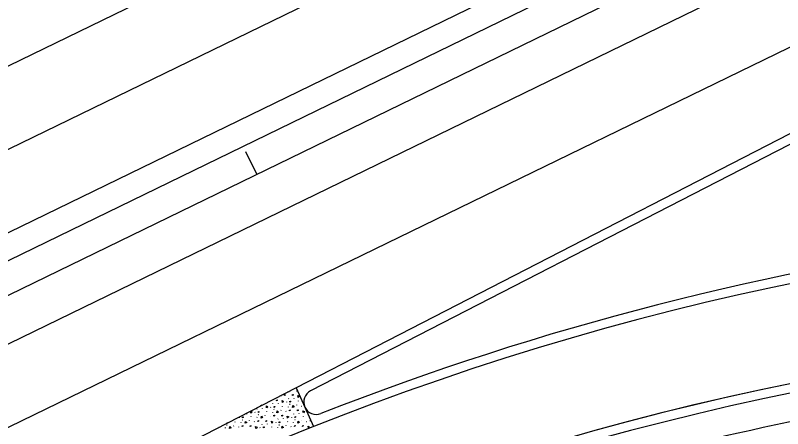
# Model space of a CAD drawing. Extents: x 2338610 to 2351914, y 366540 to 376484.
# Drawn here: x 2348825.4 to 2348948.1, y 367758.4 to 367824.6 of the extents above; entities that cross this region are included whole.
import ezdxf

# ---------------------------------------------------------------- set-up
doc = ezdxf.new("R2010")
doc.units = 0
for name, color, linetype in [('RD_HC_Cl', 7, 'Continuous'), ('RD_PD_ConcMed', 7, 'Continuous'), ('RD_PD_Final_LnLine', 7, 'Continuous'), ('RD_PD_Final_TrvlWay', 7, 'Continuous'), ('RD_PD_FOC', 7, 'Continuous'), ('RD_PD_SW', 7, 'Continuous'), ('TR SN UNASSIGNED 7', 7, 'Continuous')]:
    doc.layers.add(name, color=color, linetype=linetype)

msp = doc.modelspace()

# ---------------------------------------------------------------- linework, layer by layer
at = {"layer": 'RD_HC_Cl'}
msp.add_line((2348794.11, 367765.14), (2349441.47, 368080.05), dxfattribs=at)
at = {"layer": 'RD_PD_ConcMed'}
for p, q in [((2348870.28, 367764.96), (2348873.09, 367758.76)), ((2348870.35, 367764.49), (2348870.39, 367764.46)), ((2348867.83, 367763.66), (2348867.86, 367763.63)), ((2348868.92, 367764.23), (2348868.93, 367764.27)), ((2348869.1, 367763.2), (2348869.11, 367763.26)), ((2348869.97, 367763.25), (2348869.98, 367763.31)), ((2348864.66, 367762.04), (2348864.67, 367762.11)), ((2348866.22, 367761.87), (2348866.24, 367761.82)), ((2348866.58, 367762.37), (2348866.58, 367762.42)), ((2348867.45, 367762.42), (2348867.46, 367762.47)), ((2348868.13, 367761.97), (2348868.14, 367762.02)), ((2348868.75, 367762.7), (2348868.77, 367762.65)), ((2348869.08, 367761.85), (2348869.09, 367761.9)), ((2348869.26, 367762.34), (2348869.3, 367762.32)), ((2348869.29, 367762.34), (2348869.32, 367762.31)), ((2348870.4, 367762.15), (2348870.4, 367762.2)), ((2348870.66, 367762.8), (2348870.66, 367762.85)), ((2348871.17, 367762.03), (2348871.2, 367762)), ((2348862.4, 367760.75), (2348862.41, 367760.81)), ((2348863.7, 367761.03), (2348863.72, 367760.99)), ((2348864.05, 367761.54), (2348864.06, 367761.59)), ((2348864.22, 367760.67), (2348864.25, 367760.65)), ((2348864.24, 367760.67), (2348864.27, 367760.64)), ((2348864.93, 367761.58), (2348864.93, 367761.64)), ((2348865.61, 367761.13), (2348865.61, 367761.19)), ((2348866.56, 367761.01), (2348866.56, 367761.07)), ((2348866.74, 367761.51), (2348866.77, 367761.48)), ((2348866.77, 367761.5), (2348866.8, 367761.48)), ((2348867.87, 367761.31), (2348867.88, 367761.37)), ((2348868.64, 367761.19), (2348868.68, 367761.17)), ((2348869.92, 367760.74), (2348869.92, 367760.8)), ((2348870.79, 367760.79), (2348870.79, 367760.85)), ((2348860.56, 367759.46), (2348860.56, 367759.52)), ((2348861.17, 367760.2), (2348861.19, 367760.15)), ((2348861.51, 367759.34), (2348861.51, 367759.4)), ((2348861.69, 367759.84), (2348861.72, 367759.81)), ((2348861.72, 367759.83), (2348861.75, 367759.81)), ((2348862.82, 367759.65), (2348862.83, 367759.7)), ((2348863.08, 367760.3), (2348863.09, 367760.35)), ((2348863.6, 367759.53), (2348863.63, 367759.5)), ((2348864.03, 367760.18), (2348864.04, 367760.23)), ((2348865.35, 367760.48), (2348865.35, 367760.53)), ((2348866.12, 367760.36), (2348866.15, 367760.33)), ((2348867.04, 367759.4), (2348867.06, 367759.36)), ((2348867.39, 367759.91), (2348867.4, 367759.96)), ((2348868.26, 367759.96), (2348868.27, 367760.01)), ((2348868.94, 367759.5), (2348868.95, 367759.56)), ((2348869.56, 367760.24), (2348869.58, 367760.19)), ((2348869.9, 367759.39), (2348869.9, 367759.44)), ((2348870.08, 367759.88), (2348870.11, 367759.85)), ((2348870.1, 367759.87), (2348870.13, 367759.85)), ((2348871.21, 367759.69), (2348871.22, 367759.74)), ((2348871.47, 367760.34), (2348871.47, 367760.39)), ((2348871.98, 367759.57), (2348872.01, 367759.54)), ((2348872.42, 367760.22), (2348872.42, 367760.23)), ((2348872.67, 367759.68), (2348872.58, 367759.61)), ((2348858.03, 367758.63), (2348858.04, 367758.68)), ((2348858.99, 367758.51), (2348858.99, 367758.57)), ((2348859.17, 367759), (2348859.2, 367758.98)), ((2348859.19, 367759), (2348859.22, 367758.97)), ((2348859.25, 367759.36), (2348859.2, 367759.32)), ((2348859.2, 367759.32), (2348859.2, 367759.33)), ((2348860.3, 367758.81), (2348860.31, 367758.87)), ((2348861.07, 367758.69), (2348861.1, 367758.67)), ((2348864.51, 367758.57), (2348864.53, 367758.53)), ((2348864.87, 367759.07), (2348864.87, 367759.13)), ((2348865.74, 367759.12), (2348865.74, 367759.18)), ((2348866.42, 367758.67), (2348866.43, 367758.72)), ((2348867.37, 367758.55), (2348867.38, 367758.61)), ((2348867.55, 367759.04), (2348867.58, 367759.02)), ((2348867.58, 367759.04), (2348867.61, 367759.02)), ((2348868.69, 367758.85), (2348868.69, 367758.91)), ((2348869.46, 367758.73), (2348869.49, 367758.71))]:
    msp.add_line(p, q, dxfattribs=at)
for points in [[(2348869.13, 367764.38), (2348869.17, 367764.34), (2348868.93, 367764.23)], [(2348868.43, 367763.7), (2348868.45, 367763.85), (2348868.58, 367763.81), (2348868.43, 367763.7)], [(2348869.71, 367763.71), (2348869.73, 367763.86), (2348869.86, 367763.81), (2348869.71, 367763.71)], [(2348870.63, 367763.41), (2348870.58, 367763.73), (2348870.83, 367763.59), (2348870.64, 367763.41)], [(2348864.77, 367762.16), (2348864.81, 367762.15), (2348864.66, 367762.04)], [(2348865.58, 367761.74), (2348865.53, 367762.06), (2348865.78, 367761.92), (2348865.59, 367761.75)], [(2348866.77, 367761.82), (2348866.79, 367761.97), (2348866.92, 367761.93), (2348866.77, 367761.82)], [(2348867.18, 367762.87), (2348867.2, 367763.02), (2348867.34, 367762.98), (2348867.18, 367762.87)], [(2348868.11, 367762.58), (2348868.05, 367762.89), (2348868.3, 367762.76), (2348868.11, 367762.58)], [(2348869.3, 367762.65), (2348869.31, 367762.81), (2348869.45, 367762.76), (2348869.3, 367762.65)], [(2348869.73, 367761.77), (2348869.79, 367762.09), (2348869.98, 367761.87), (2348869.74, 367761.77)], [(2348863.06, 367760.91), (2348863, 367761.22), (2348863.26, 367761.09), (2348863.06, 367760.91)], [(2348864.25, 367760.99), (2348864.27, 367761.14), (2348864.4, 367761.09), (2348864.25, 367760.99)], [(2348867.21, 367760.94), (2348867.26, 367761.25), (2348867.46, 367761.04), (2348867.21, 367760.94)], [(2348869.24, 367761.24), (2348869.26, 367761.39), (2348869.39, 367761.35), (2348869.24, 367761.24)], [(2348870.52, 367761.24), (2348870.54, 367761.4), (2348870.67, 367761.35), (2348870.52, 367761.24)], [(2348871.45, 367760.95), (2348871.39, 367761.26), (2348871.64, 367761.13), (2348871.45, 367760.95)], [(2348861.72, 367760.15), (2348861.74, 367760.3), (2348861.87, 367760.26), (2348861.72, 367760.15)], [(2348862.16, 367759.27), (2348862.21, 367759.58), (2348862.41, 367759.37), (2348862.17, 367759.27)], [(2348864.19, 367759.57), (2348864.21, 367759.72), (2348864.34, 367759.68), (2348864.19, 367759.57)], [(2348864.68, 367760.1), (2348864.74, 367760.42), (2348864.93, 367760.21), (2348864.69, 367760.1)], [(2348865.47, 367759.58), (2348865.49, 367759.73), (2348865.62, 367759.68), (2348865.47, 367759.58)], [(2348866.4, 367759.28), (2348866.34, 367759.6), (2348866.59, 367759.46), (2348866.4, 367759.28)], [(2348866.72, 367760.41), (2348866.74, 367760.56), (2348866.87, 367760.51), (2348866.72, 367760.41)], [(2348867.58, 367759.36), (2348867.6, 367759.51), (2348867.74, 367759.47), (2348867.58, 367759.36)], [(2348868, 367760.41), (2348868.02, 367760.56), (2348868.15, 367760.52), (2348868, 367760.41)], [(2348868.92, 367760.11), (2348868.86, 367760.43), (2348869.12, 367760.3), (2348868.93, 367760.12)], [(2348870.11, 367760.19), (2348870.13, 367760.35), (2348870.26, 367760.3), (2348870.11, 367760.19)], [(2348870.55, 367759.31), (2348870.6, 367759.62), (2348870.79, 367759.41), (2348870.55, 367759.31)], [(2348872.58, 367759.61), (2348872.6, 367759.76), (2348872.64, 367759.75)], [(2348859.64, 367758.43), (2348859.69, 367758.75), (2348859.88, 367758.54), (2348859.64, 367758.44)], [(2348861.67, 367758.74), (2348861.69, 367758.89), (2348861.82, 367758.85), (2348861.67, 367758.74)], [(2348862.95, 367758.74), (2348862.97, 367758.89), (2348863.1, 367758.85), (2348862.95, 367758.74)], [(2348863.87, 367758.45), (2348863.82, 367758.76), (2348864.07, 367758.63), (2348863.88, 367758.45)], [(2348865.06, 367758.52), (2348865.08, 367758.68), (2348865.21, 367758.63), (2348865.06, 367758.52)], [(2348868.02, 367758.47), (2348868.08, 367758.79), (2348868.27, 367758.58), (2348868.03, 367758.48)], [(2348870.06, 367758.78), (2348870.08, 367758.93), (2348870.21, 367758.89), (2348870.06, 367758.78)], [(2348871.34, 367758.78), (2348871.36, 367758.94), (2348871.49, 367758.89), (2348871.34, 367758.78)], [(2348872.26, 367758.49), (2348872.2, 367758.8), (2348872.46, 367758.67), (2348872.26, 367758.49)]]:
    msp.add_lwpolyline(points, dxfattribs=at)
at = {"layer": 'RD_PD_Final_LnLine'}
for p, q in [((2348784.92, 367784.02), (2349317.27, 368042.98)), ((2348790.17, 367773.23), (2349322.52, 368032.19)), ((2348791.92, 367769.63), (2349276.99, 368005.6)), ((2348797.17, 367758.84), (2349282.24, 367994.81)), ((2348802.42, 367748.05), (2349287.49, 367984.01)), ((2348969.53, 367816), (2348809.42, 367733.66))]:
    msp.add_line(p, q, dxfattribs=at)
msp.add_arc((2349041.26, 367314.89), 460, 71.7499, 115.9407, dxfattribs=at)
at = {"layer": 'RD_PD_Final_TrvlWay'}
msp.add_line((2348779.67, 367794.81), (2348932.13, 367868.98), dxfattribs=at)
for centre, start in [((2349042.83, 367331.22), 71.7499), ((2349041.26, 367314.89), 71.9421)]:
    msp.add_arc(centre, 460, start, 115.9407, dxfattribs=at)
at = {"layer": 'RD_PD_FOC'}
msp.add_line((2348970.22, 367814.66), (2348872.59, 367764.46), dxfattribs=at)
for centre, radius, start, end in [((2349042.83, 367331.22), 461.5, 97.3619, 111.4263), ((2349041.26, 367314.89), 458.5, 71.7499, 115.9407), ((2348873.51, 367762.68), 2, 117.2138, 291.4263)]:
    msp.add_arc(centre, radius, start, end, dxfattribs=at)
at = {"layer": 'RD_PD_SW'}
msp.add_arc((2349041.26, 367314.89), 454, 99.3865, 115.9407, dxfattribs=at)
at = {"layer": 'TR SN UNASSIGNED 7'}
msp.add_line((2348863.99, 367799.13), (2348862.24, 367802.73), dxfattribs=at)

doc.saveas('drawing.dxf')
